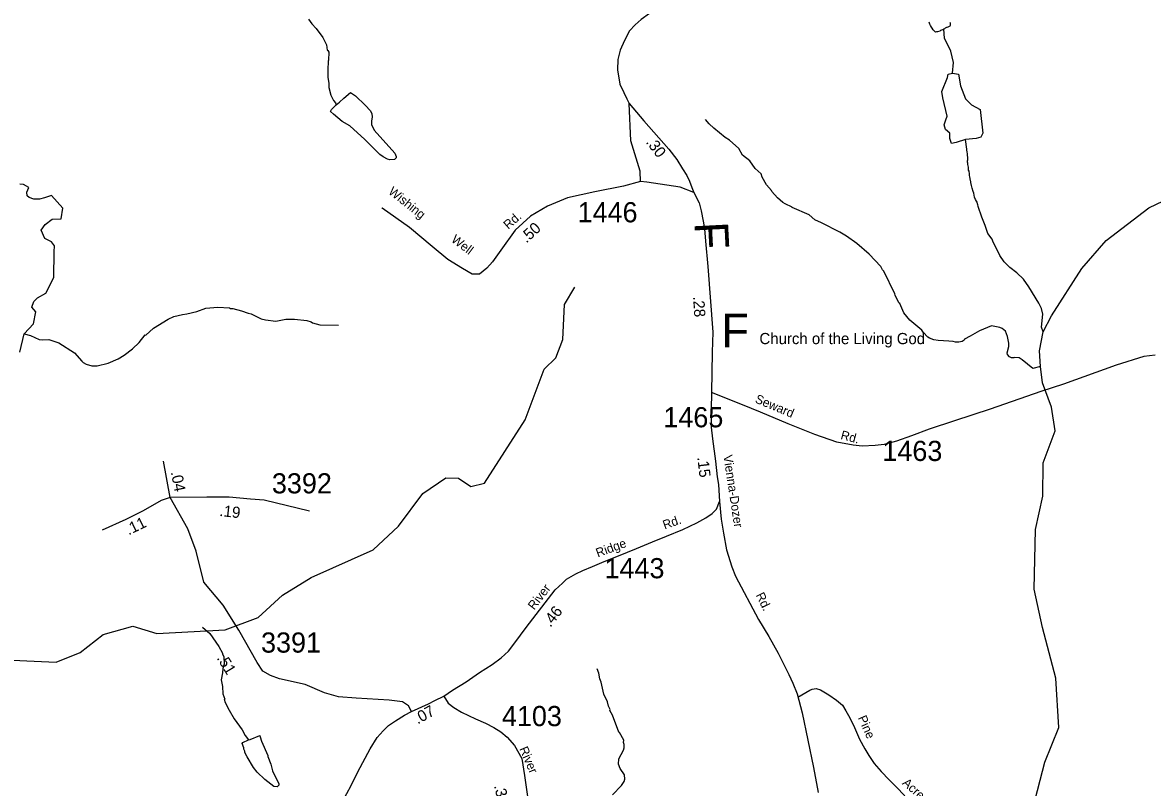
# Model space of a CAD drawing. Extents: x 1551653 to 1702041, y 811336 to 920032.
# Drawn here: x 1576698 to 1584973, y 881998 to 887598 of the extents above; entities that cross this region are included whole.
import ezdxf

# ---------------------------------------------------------------- set-up
doc = ezdxf.new("R2010")
doc.units = 0
for name, color, linetype in [('Old_Level_10', 7, 'Continuous'), ('Old_Level_11', 7, 'Continuous'), ('Old_Level_17', 7, 'Continuous'), ('Old_Level_22', 7, 'Continuous'), ('Old_Level_32', 7, 'Continuous'), ('Old_Level_35', 7, 'Continuous'), ('Old_Level_50', 7, 'Continuous'), ('Old_Level_59', 7, 'Continuous'), ('Old_Level_62', 7, 'Continuous'), ('Old_Level_8', 7, 'Continuous')]:
    doc.layers.add(name, color=color, linetype=linetype)

msp = doc.modelspace()

# ---------------------------------------------------------------- linework, layer by layer
at = {"layer": 'Old_Level_32'}
msp.add_line((1577779.156, 884121.429), (1577730.159, 884386.529), dxfattribs=at)
for points in [[(1581439.137, 887729.771), (1581288.241, 887664.31), (1581227.267, 887621.602), (1581184.585, 887581.945), (1581143.428, 887537.712), (1581105.319, 887467.55), (1581074.832, 887395.862), (1581056.54, 887327.224), (1581055.015, 887252.486), (1581071.783, 887147.242), (1581100.746, 887086.231), (1581122.654, 887040.103), (1581140.501, 887004.388), (1581247.581, 886877.599), (1581431.402, 886672.239), (1581490.296, 886595.451), (1581531.344, 886527.593), (1581563.467, 886477.592), (1581583.099, 886436.519), (1581599.161, 886390.09), (1581613.438, 886354.375)], [(1581613.438, 886354.375), (1581512.979, 886393.91), (1581268.973, 886430.24), (1581222.591, 886434.277), (1581099.579, 886399.966), (1580889.855, 886359.599), (1580688.196, 886315.196), (1580543.002, 886252.628), (1580417.973, 886179.969), (1580305.044, 886077.035), (1580200.182, 885931.717), (1580140.541, 885845.055), (1580098.192, 885800.653), (1580043.744, 885756.25), (1579991.313, 885756.25), (1579918.716, 885796.616), (1579811.837, 885863.221), (1579696.892, 885958.082), (1579531.531, 886097.345), (1579332.451, 886238.199), (1579327.867, 886241.493)], [(1581613.438, 886354.375), (1581652.701, 886277.587), (1581666.978, 886220.443), (1581683.04, 886144.014), (1581691.963, 886088.656), (1581699.103, 885997.582), (1581716.949, 885811.864), (1581754.129, 885330.487), (1581747.789, 885184.57), (1581744.619, 884889.564)], [(1584992.345, 885162.918), (1584910.839, 885153.033), (1584708.312, 885088.777), (1584320.545, 884950.38), (1584154.571, 884896.01), (1583785.081, 884766.511), (1583523.276, 884682.484), (1583338.037, 884620.7), (1583207.135, 884571.273), (1583098.462, 884534.203), (1583007.649, 884509.537), (1582943.112, 884501.04), (1582848.007, 884495.942), (1582780.074, 884502.739), (1582661.191, 884524.831), (1582500.635, 884581.332), (1582305.537, 884660.131), (1582102.735, 884745.032), (1581971.538, 884798.93), (1581744.619, 884889.564)], [(1581744.619, 884889.564), (1581740.692, 884764.941), (1581740.692, 884635.506), (1581751.94, 884551.091), (1581772.2, 884387.031), (1581785.794, 884271.411), (1581794.857, 884214.734), (1581801.296, 884092.397)], [(1577779.156, 884121.429), (1577713.826, 884097.824), (1577582.034, 884022.171), (1577452.65, 883960.031), (1577280.108, 883881.749)], [(1578799.937, 884020.654), (1578467.843, 884100.547), (1578365.926, 884107.869), (1578210.153, 884124.152), (1578046.828, 884124.152), (1577779.156, 884121.429)], [(1579546.695, 882554.433), (1579524.919, 882594.38), (1579479.551, 882625.247), (1579383.371, 882637.958), (1579140.198, 882650.668), (1579011.353, 882661.563), (1578909.728, 882690.615), (1578766.366, 882752.35), (1578579.449, 882794.113), (1578513.212, 882816.809), (1578456.956, 882849.493), (1578415.217, 882913.044), (1578281.835, 883150.001), (1578166.601, 883332.483), (1578025.959, 883500.442), (1577968.743, 883728.875), (1577908.857, 883892.293), (1577779.156, 884121.429)], [(1579784.085, 882665.897), (1579845.309, 882710.902), (1579946.148, 882772.233), (1580045.011, 882839.501), (1580135.964, 882896.876), (1580203.19, 882946.338), (1580256.576, 882995.799), (1580304.132, 883056.172), (1580386.281, 883169.686), (1580598.826, 883443.685), (1580650.985, 883494.57), (1580682.28, 883521.97), (1580716.182, 883542.846), (1580748.781, 883561.113), (1580800.531, 883585.578), (1580871.029, 883614.578), (1580956.649, 883651.647), (1581062.404, 883693.219), (1581194.598, 883746.129), (1581311.684, 883795.26), (1581413.663, 883836.832), (1581532.596, 883887.032), (1581635.077, 883935.222), (1581701.322, 883971.446), (1581749.128, 884002.398), (1581780.061, 884036.164), (1581801.296, 884092.397)], [(1581801.296, 884092.397), (1581815.248, 883963.089), (1581831.108, 883858.804), (1581853.765, 883736.383), (1581892.281, 883613.961), (1581919.47, 883545.948), (1582087.13, 883228.559), (1582164.163, 883102.738), (1582231.958, 882979.82), (1582310.178, 882825.586), (1582340.086, 882761.129), (1582369.994, 882682.862), (1582406.803, 882544.741), (1582489.624, 882144.193), (1582524.133, 881960.033)], [(1579546.695, 882554.433), (1579671.31, 882610), (1579716.788, 882633.741), (1579784.085, 882665.897)], [(1579784.085, 882665.897), (1579814.318, 882615.492), (1579856.308, 882583.569), (1579913.415, 882549.966), (1580014.193, 882501.242), (1580088.096, 882469.318), (1580150.242, 882435.715), (1580200.63, 882405.472), (1580247.659, 882366.828), (1580301.407, 882304.662), (1580353.475, 882208.893), (1580373.63, 882086.241), (1580400.504, 881896.383), (1580538.233, 881304.966), (1580544.208, 881265.466)], [(1578553.769, 881248.619), (1578613.087, 881329.736), (1578650.655, 881371.283), (1578723.813, 881452.4), (1578814.766, 881555.28), (1578885.947, 881635.607), (1578933.401, 881702.875), (1578990.741, 881803.776), (1579040.172, 881894.785), (1579103.444, 882011.514), (1579152.876, 882112.416), (1579244.226, 882279.597), (1579293.656, 882362.692), (1579339.133, 882412.154), (1579378.678, 882451.723), (1579428.11, 882485.357), (1579495.336, 882526.904), (1579546.695, 882554.433)]]:
    msp.add_lwpolyline(points, dxfattribs=at)
at = {"layer": 'Old_Level_35'}
for points in [[(1581222.591, 886434.277), (1581221.74, 886508.828), (1581152.994, 886732.954), (1581140.501, 887004.388)], [(1582376.674, 882658.796), (1582463.437, 882708.934), (1582479.634, 882716.536), (1582509.536, 882722.136), (1582541.635, 882713.734), (1582603.036, 882674.836), (1582658.535, 882635.935), (1582702.035, 882601.434), (1582727.435, 882558.836), (1582756.536, 882506.434), (1582791.536, 882435.834), (1582828.436, 882351.234), (1582865.434, 882280.638), (1582894.633, 882232.235), (1582933.934, 882173.636), (1582987.133, 882114.936), (1583044.134, 882054.135), (1583095.535, 882003.236), (1583158.635, 881936.337)]]:
    msp.add_lwpolyline(points, dxfattribs=at)
at = {"layer": 'Old_Level_50'}
msp.add_line((1584209.478, 884904.762), (1584209.478, 884904.762), dxfattribs=at)
at = {"layer": 'Old_Level_59'}
for points in [[(1576676.432, 885184.725), (1576708.625, 885319.24), (1576776.666, 885392.502), (1576795.646, 885480.283), (1576764.804, 885513.497), (1576779.039, 885556.201), (1576807.508, 885582.298), (1576866.819, 885617.885), (1576925.468, 885731.189), (1576929.689, 885920.372), (1576932.062, 885963.076), (1576908.337, 885991.545), (1576860.888, 886017.642), (1576834.791, 886076.953), (1576863.261, 886119.657), (1576915.455, 886157.616), (1576979.511, 886159.989), (1576991.495, 886238.693), (1576909.474, 886332.299), (1576857.33, 886314.198), (1576821.743, 886305.894), (1576780.225, 886304.708), (1576747.011, 886316.57), (1576731.589, 886328.433), (1576728.031, 886355.715), (1576742.266, 886391.303), (1576703.714, 886412.061), (1576678.21, 886415.027)], [(1584097.575, 881843.299), (1584184.73, 882181.76), (1584286.738, 882436.984), (1584265.159, 882798.224), (1584167.497, 883168.141), (1584106.511, 883450.249), (1584116.288, 883887.263), (1584169.18, 884129.878), (1584173.103, 884375.286), (1584261.378, 884608.914), (1584232.499, 884781.901), (1584168.523, 884960.603), (1584152.529, 885079.184), (1584146.48, 885194.055), (1584171.496, 885334.721), (1584233.524, 885451.703), (1584455.493, 885798.446), (1584633.478, 886001.653), (1584945.567, 886241.461), (1585314.559, 886417.806)], [(1576460.512, 882937.047), (1576943.512, 882914.184), (1577119.447, 882986.054), (1577288.513, 883117.288), (1577505.458, 883178.496), (1577680.47, 883125.695), (1578180.489, 883151.736), (1578423.476, 883241.959), (1578601.461, 883405.796), (1578811.537, 883536.107), (1579264.497, 883737.058), (1579450.479, 883910.532), (1579629.49, 884149.828), (1579797.53, 884264.657), (1579889.496, 884262.709), (1579980.539, 884201.808), (1580080.502, 884226.107), (1580379.468, 884689.422), (1580517.468, 885060.874), (1580602.462, 885144.535), (1580654.545, 885278.024), (1580666.541, 885533.827), (1580743.538, 885660.344)]]:
    msp.add_lwpolyline(points, dxfattribs=at)
at = {"layer": 'Old_Level_62'}
for points in [[(1578790.929, 887622.897), (1578816.561, 887588.551), (1578847.216, 887555.743), (1578897.351, 887487.563), (1578924.726, 887435.172), (1578928.212, 887395.084), (1578934.158, 887393.034), (1578940.002, 887380.936), (1578939.387, 887323.008), (1578935.286, 887315.011), (1578932.518, 887251.035), (1578933.85, 887195.056), (1578941.335, 887154.968), (1578940.925, 887122.98), (1578956.304, 887066.796), (1578975.784, 887026.503), (1578989.522, 887010.304), (1578994.853, 886995.335)], [(1583438.749, 887544.382), (1583427.881, 887542.229), (1583421.627, 887540.793), (1583415.373, 887536.18), (1583399.686, 887530.951), (1583391.894, 887530.336), (1583384.923, 887528.08), (1583366.468, 887545.51), (1583347.501, 887576.883), (1583342.169, 887587.135), (1583338.478, 887601.181)], [(1583490.217, 887601.079), (1583490.935, 887597.183), (1583491.55, 887586.315), (1583492.165, 887580.881), (1583491.345, 887575.447), (1583488.166, 887571.551), (1583483.45, 887570.116), (1583478.734, 887567.04), (1583473.3, 887564.785), (1583467.866, 887562.632), (1583464.688, 887561.094), (1583455.358, 887558.12), (1583452.18, 887555.045), (1583449.001, 887551.969), (1583445.105, 887549.713), (1583438.749, 887544.382)], [(1583508.851, 887227.663), (1583515.411, 887306.45), (1583495.73, 887388.519), (1583449.808, 887483.72), (1583445.105, 887549.713)], [(1583603.975, 886741.81), (1583535.092, 886718.831), (1583502.29, 886712.265), (1583489.17, 886748.375), (1583489.17, 886787.769), (1583456.369, 886814.031), (1583446.528, 886850.142), (1583459.649, 886886.252), (1583469.489, 886912.515), (1583436.688, 887047.109), (1583430.128, 887093.069), (1583472.769, 887194.835), (1583476.049, 887221.098), (1583508.851, 887227.663)], [(1583508.851, 887227.663), (1583551.493, 887221.098), (1583567.893, 887135.745), (1583603.975, 887040.544), (1583646.617, 886994.585), (1583712.219, 886961.757), (1583731.9, 886787.769), (1583715.499, 886758.224), (1583682.698, 886748.375), (1583603.975, 886741.81)], [(1578994.853, 886995.335), (1579019.665, 887015.943), (1579050.013, 887045.573), (1579100.455, 887084.943), (1579136.134, 887060.439), (1579207.39, 886993.49), (1579244.915, 886951.044), (1579254.654, 886930.949), (1579258.345, 886906.855), (1579251.989, 886874.97), (1579253.629, 886850.876), (1579273.212, 886810.686), (1579423.105, 886640.698), (1579434.793, 886616.604), (1579434.69, 886608.607), (1579422.592, 886594.766), (1579386.503, 886593.228), (1579370.611, 886597.432), (1579338.828, 886613.836), (1579315.042, 886632.085), (1579204.314, 886741.583), (1579093.484, 886840.931), (1579037.914, 886873.739), (1578974.553, 886926.54), (1578952.818, 886946.84), (1578961.02, 886962.732), (1578994.853, 886995.335)], [(1584152.529, 885079.184), (1584096.817, 885064.263), (1584019.04, 885129.566), (1583997.202, 885143.92), (1583965.316, 885146.278), (1583957.216, 885142.382), (1583941.222, 885142.587), (1583925.331, 885150.789), (1583911.49, 885168.936), (1583909.644, 885178.984), (1583920.205, 885226.864), (1583920.512, 885250.855), (1583911.08, 885298.939), (1583895.598, 885339.232), (1583871.812, 885357.482), (1583855.921, 885365.684), (1583794.815, 885378.089), (1583705.618, 885342), (1583639.078, 885300.785), (1583596.837, 885279.049), (1583594.787, 885273.103), (1583578.69, 885263.26), (1583554.597, 885257.621), (1583530.606, 885257.929), (1583512.664, 885264.081), (1583482.726, 885266.541), (1583402.756, 885269.514), (1583370.767, 885275.974), (1583340.932, 885286.329), (1583326.989, 885294.531), (1583293.463, 885330.928), (1583283.62, 885347.024), (1583196.576, 885420.228), (1583151.669, 885471.798), (1583122.039, 885541.106), (1583116.093, 885545.207), (1583088.718, 885601.596), (1583086.873, 885611.644), (1583004.852, 885778.659), (1582996.958, 885786.758), (1582983.219, 885810.954), (1582899.045, 885901.485), (1582807.284, 885981.148), (1582731.928, 886034.154), (1582684.253, 886062.758), (1582549.124, 886132.476), (1582501.347, 886153.084), (1582457.773, 886189.686), (1582334.434, 886243.307), (1582334.537, 886247.305), (1582282.761, 886269.964), (1582266.87, 886280.114), (1582227.295, 886314.665), (1582185.874, 886361.212), (1582181.978, 886369.209), (1582146.504, 886409.707), (1582115.131, 886466.096), (1582107.442, 886490.189), (1582064.278, 886529.765), (1582023.37, 886585.334), (1581971.082, 886627.984), (1581943.708, 886676.274), (1581876.45, 886737.175), (1581844.667, 886757.577), (1581761.416, 886824.629), (1581725.84, 886857.13), (1581698.26, 886887.478)], [(1583697.415, 886251.406), (1583695.878, 886254.482), (1583694.545, 886263.607), (1583691.571, 886272.014), (1583688.701, 886282.677), (1583684.292, 886291.084), (1583676.09, 886303.387), (1583670.246, 886319.381), (1583666.658, 886335.478), (1583663.889, 886349.114), (1583661.019, 886362.134), (1583653.739, 886384.998), (1583650.048, 886394.943), (1583647.178, 886404.068), (1583644.307, 886416.268), (1583642.872, 886421.702), (1583643.692, 886428.469), (1583642.256, 886434.62), (1583640.821, 886439.131), (1583638.053, 886456.663), (1583636.002, 886468.864), (1583633.849, 886477.989), (1583633.234, 886490.907), (1583629.748, 886510.797), (1583626.775, 886517.666), (1583625.442, 886529.047), (1583624.827, 886538.992), (1583623.494, 886548.834), (1583622.059, 886559.497), (1583619.906, 886568.622), (1583619.291, 886574.773), (1583618.675, 886586.154), (1583620.316, 886592.921), (1583620.931, 886613.426), (1583618.06, 886625.626), (1583617.548, 886636.289), (1583615.497, 886652.283), (1583613.344, 886663.766), (1583612.729, 886670.533), (1583603.975, 886741.81)], [(1584171.496, 885334.721), (1584159.91, 885367.837), (1584169.138, 885463.699), (1584161.551, 885503.786), (1584142.071, 885543.977), (1584068.662, 885664.24), (1584027.344, 885718.373), (1583980.797, 885766.048), (1583929.227, 885804.803), (1583887.704, 885847.249), (1583854.28, 885891.745), (1583803.53, 885996.424), (1583799.736, 886012.418), (1583768.261, 886052.813), (1583748.986, 886113.099), (1583724.482, 886172.154), (1583697.415, 886251.406)], [(1576708.625, 885319.24), (1576754.865, 885307.039), (1576818.533, 885278.229), (1576842.422, 885273.923), (1576890.506, 885277.306), (1576963.915, 885252.393), (1577078.949, 885180.522), (1577130.622, 885118.186), (1577140.465, 885110.086), (1577164.354, 885097.783), (1577204.236, 885085.275), (1577244.221, 885084.762), (1577324.397, 885103.73), (1577396.78, 885136.743), (1577441.481, 885161.862), (1577502.074, 885209.434), (1577552.005, 885256.801), (1577594.963, 885312.268), (1577600.909, 885310.115), (1577657.504, 885359.43), (1577764.336, 885426.072), (1577804.629, 885445.552), (1577868.81, 885460.725), (1577900.798, 885464.314), (1577973.079, 885483.384), (1578039.926, 885507.58), (1578128.303, 885513.731), (1578213.4, 885508.298), (1578221.295, 885504.197), (1578237.289, 885503.991), (1578301.06, 885487.177), (1578348.939, 885470.568), (1578372.828, 885466.262), (1578444.391, 885429.353), (1578476.277, 885420.945), (1578552.249, 885411.923), (1578625.76, 885426.277), (1578690.044, 885427.405), (1578780.266, 885416.947), (1578812.152, 885406.592), (1578820.047, 885400.44), (1578875.923, 885383.728), (1579011.873, 885381.985)], [(1578014.294, 883170.806), (1578068.531, 883124.157), (1578135.378, 883029.32), (1578162.752, 882980.928), (1578162.65, 882972.931), (1578170.544, 882956.834), (1578173.825, 882900.753), (1578165.418, 882868.867), (1578163.06, 882836.879), (1578152.397, 882785.001), (1578160.907, 882736.198), (1578165.213, 882684.115), (1578178.746, 882644.745), (1578174.748, 882644.745), (1578182.437, 882620.652), (1578209.709, 882564.262), (1578246.926, 882499.876), (1578305.981, 882419.085), (1578327.511, 882378.793), (1578351.4, 882346.599)], [(1580999.135, 882562.007), (1581001.903, 882568.363), (1580990.215, 882592.559), (1580982.628, 882624.65), (1580955.254, 882681.039), (1580936.389, 882769.212), (1580924.701, 882793.408), (1580917.114, 882833.496), (1580905.529, 882865.689)], [(1581017.897, 881944.697), (1581083.104, 882011.032), (1581102.686, 882040.867), (1581107.813, 882059.014), (1581106.172, 882091.105), (1581074.697, 882135.498), (1581063.111, 882167.589), (1581065.572, 882207.574), (1581098.38, 882271.14), (1581102.584, 882287.134), (1581102.789, 882311.125), (1581098.995, 882327.12), (1581101.251, 882343.114), (1581068.648, 882399.913), (1581063.932, 882403.604), (1581017.487, 882528.173), (1580999.135, 882562.007)], [(1578351.4, 882346.599), (1578365.139, 882348.342), (1578434.651, 882378.383), (1578437.419, 882369.36), (1578447.057, 882337.27), (1578493.706, 882232.693), (1578493.706, 882224.696), (1578516.98, 882168.307), (1578528.36, 882120.222), (1578575.214, 882023.642), (1578575.112, 882015.645), (1578563.014, 882001.804), (1578536.972, 882004.06), (1578471.561, 882054.913), (1578416.299, 882109.662), (1578388.72, 882144.008), (1578341.66, 882222.645), (1578325.974, 882254.839), (1578326.076, 882262.836), (1578318.284, 882278.932), (1578318.387, 882286.929), (1578306.801, 882319.02), (1578310.902, 882327.017), (1578351.4, 882346.599)]]:
    msp.add_lwpolyline(points, dxfattribs=at)

# ---------------------------------------------------------------- texts
at = {"layer": 'Old_Level_10'}
for s, rotation, p in [('Pine', 293.5652361, (1582814.477, 882508.313)), ('Acres', 317.7676917, (1583136.31, 882024.121))]:
    msp.add_text(s, height=65.6167, rotation=rotation, dxfattribs=at).set_placement(p)
at = {"layer": 'Old_Level_11'}
for s, height, rotation, p in [('Wishing', 65.6167, 321.5118444, (1579371.681, 886350.087)), ('Rd.', 65.6167, 41.3182694, (1580255.02, 886080.406)), ('Well', 65.6167, 322.8810667, (1579831.937, 885997.945)), ('Seward', 65.6167, 337.2837167, (1582056.731, 884818.183)), ('Rd.', 65.6167, 345.2068306, (1582684.888, 884549.777)), ('Vienna-Dozer', 65.61666, 278.6803194, (1581829.925, 884427.388)), ('Rd.', 65.6166, 19.5024, (1581400.111, 883886.395)), ('Ridge', 65.6167, 20.0997722, (1580910.495, 883681.535)), ('River', 65.6166, 52.452275, (1580444.51, 883292.738)), ('Rd.', 65.6166, 296.3298083, (1582065.857, 883406.192)), ('River', 65.6166, 293.0855306, (1580334.232, 882281.186))]:
    msp.add_text(s, height=height, rotation=rotation, dxfattribs=at).set_placement(p)
at = {"layer": 'Old_Level_17'}
for s, rotation, p in [('.30', 307.6561722, (1581258.851, 886721.473)), ('.50', 42.3491583, (1580388.065, 885979.941)), ('.28', 273.6588111, (1581608.204, 885591.174)), ('.15', 276.7738722, (1581638.781, 884415.117)), ('.04', 281.3341806, (1577782.6, 884306.255)), ('.19', 353.4144111, (1578136.467, 883985.912)), ('.11', 25.6538167, (1577474.383, 883843.009)), ('.46', 52.1987694, (1580563.596, 883165.758)), ('.51', 301.4151444, (1578117.02, 882944.937)), ('.07', 29.0411611, (1579591.589, 882458.45)), ('.33', 283.7189528, (1580149.597, 882009.608))]:
    msp.add_text(s, height=82.0208, rotation=rotation, dxfattribs=at).set_placement(p)
at = {"layer": 'Old_Level_22'}
for rotation, p in [(272.9186028, (1581618.052, 886133.728)), (0.0000167, (1581816.097, 885220.244))]:
    msp.add_text('F', height=246.062, rotation=rotation, dxfattribs=at).set_placement(p)
msp.add_text('Church of the Living God', height=82.02083, dxfattribs=at).set_placement((1582094.46, 885243.465))
at = {"layer": 'Old_Level_8'}
for s, p in [('1446', (1580762.515, 886135.51)), ('1465', (1581390.94, 884634.724)), ('1463', (1582994.935, 884388.12)), ('3392', (1578523.709, 884150.691)), ('1443', (1580959.704, 883529.36)), ('3391', (1578444.225, 882984.974)), ('4103', (1580208.453, 882446.706))]:
    msp.add_text(s, height=147.6375, dxfattribs=at).set_placement(p)

doc.saveas('drawing.dxf')
